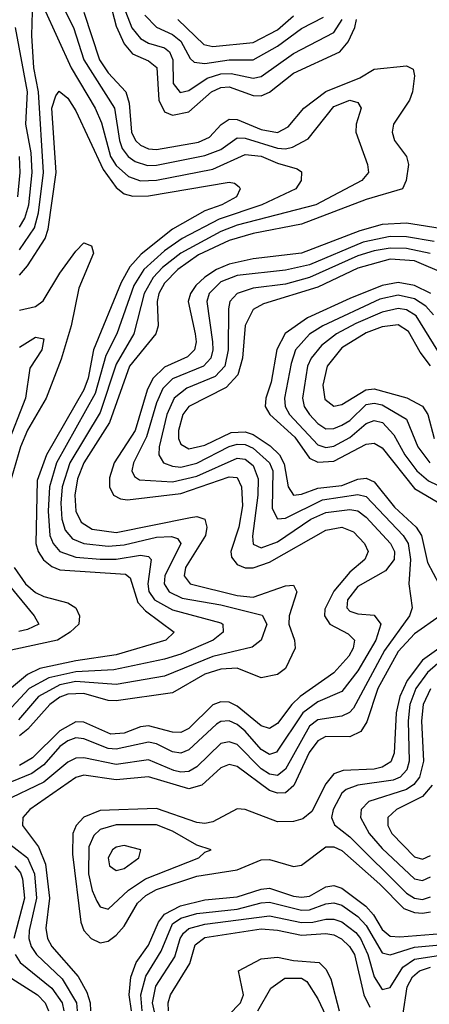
# Model space of a CAD drawing. Header units: inches. Extents: x 990535 to 1117859, y 769386 to 892122.
# Tile 871 of 1056: x 1053490 to 1054507, y 884627 to 887069. Entities that reach past the tile are written whole.
import ezdxf

# ---------------------------------------------------------------- set-up
doc = ezdxf.new("R2010")
doc.units = ezdxf.units.IN
doc.header["$MEASUREMENT"] = 0
doc.layers.add('B0858', color=7, linetype='Continuous')

msp = doc.modelspace()

# ---------------------------------------------------------------- linework, layer by layer
at = {"layer": 'B0858', "color": 5}
for points, elevation in [([(1053705.9, 887145.9), (1053730, 887053.7), (1053749.5, 887009.5), (1053770, 886984.7), (1053810, 886966.9), (1053830.5, 886950.5), (1053835.4, 886870), (1053850, 886840.9), (1053870, 886832.4), (1053910, 886840.9), (1053966.4, 886890), (1053990, 886901.4), (1054010, 886902.8), (1054070, 886881.6), (1054090, 886880.8), (1054110, 886889.3), (1054170, 886936.9), (1054284.6, 886990), (1054305.9, 887014.1), (1054322.3, 887050), (1054326.6, 887070)], 3420), ([(1053583.8, 887130), (1053623.8, 887050), (1053649.2, 886970), (1053725.7, 886850), (1053737.9, 886770), (1053744.9, 886750), (1053759.6, 886730), (1053777.3, 886717.3), (1053807.7, 886707.7), (1053830, 886708.2), (1053950, 886732.3), (1053990, 886747.1), (1054030, 886776.3), (1054050, 886775.6), (1054130, 886750.6), (1054150, 886748.7), (1054167.1, 886752.9), (1054206.1, 886773.9), (1054270, 886854.2), (1054310, 886870.1), (1054330, 886864), (1054338, 886850), (1054325.3, 886810), (1054324.4, 886790), (1054354, 886710), (1054355.9, 886690), (1054339.5, 886670), (1054225.6, 886610), (1054030, 886559.4), (1053990, 886543.7), (1053890.2, 886489.8), (1053845.2, 886454.8), (1053821.7, 886430), (1053799.6, 886390), (1053774, 886290), (1053730, 886214.5), (1053690, 886094.7), (1053615, 885970), (1053596, 885910), (1053592.2, 885870), (1053594.7, 885830), (1053602.9, 885802.9), (1053621.6, 885781.6), (1053650, 885770), (1053710, 885762.8), (1053750, 885766.3), (1053830, 885785.6), (1053867.5, 885787.5), (1053881.8, 885781.8), (1053890.7, 885770), (1053850.7, 885690), (1053849.2, 885670), (1053861, 885650), (1053894, 885634), (1053990, 885618), (1054091.9, 885591.9), (1054104, 885570), (1054089.7, 885530.3), (1054067.1, 885512.9), (1053970, 885489.4), (1053850, 885441), (1053730, 885419.9), (1053630, 885427.1), (1053590, 885418.8), (1053537.1, 885390), (1053487.6, 885332.4)], 3360), ([(1053550, 887099), (1053618, 886950), (1053677.5, 886850), (1053693.4, 886813.4), (1053716, 886730), (1053730, 886707.7), (1053760.7, 886680.7), (1053790, 886669.8), (1053830, 886671.5), (1053970, 886698.3), (1054050, 886734.9), (1054090, 886730.6), (1054130, 886713), (1054179.1, 886699.1), (1054190, 886691.6), (1054189.2, 886670), (1054176.1, 886650), (1054091.5, 886610), (1053985.8, 886574.2), (1053893.7, 886526.3), (1053850, 886496.2), (1053798.2, 886450), (1053773.3, 886410), (1053731.5, 886290), (1053703.8, 886236.2), (1053678, 886142), (1053581.8, 885970), (1053564.2, 885910), (1053561, 885850), (1053565.1, 885790), (1053573.1, 885770), (1053590, 885750.1), (1053630, 885736), (1053690, 885730.7), (1053730, 885731.3), (1053790, 885740.8), (1053810, 885737.4), (1053816.7, 885730), (1053808.6, 885670), (1053810.9, 885650.9), (1053825, 885630), (1053870, 885605.4), (1053990, 885572.7), (1053994.8, 885570), (1053995.1, 885550), (1053970.2, 885529.8), (1053890, 885495), (1053850, 885482.6), (1053724, 885456), (1053630, 885451.8), (1053563.1, 885436.9), (1053514.2, 885410), (1053470, 885363.1)], 3340), ([(1053490, 886498.3), (1053527.4, 886552.6), (1053537.5, 886590), (1053549.8, 886690), (1053537.1, 886890), (1053525.6, 886950), (1053520.7, 887030), (1053521.8, 887090)], 3340), ([(1053650, 887088.3), (1053688.5, 886970), (1053710, 886937.2), (1053753.5, 886890), (1053762.3, 886862.3), (1053767.8, 886790), (1053777.7, 886770), (1053790, 886757.7), (1053810, 886748.6), (1053830, 886747.3), (1053934.1, 886765.9), (1053961.8, 886778.2), (1053990.6, 886809.4), (1054010, 886822.8), (1054030, 886822.1), (1054090, 886797), (1054130.2, 886789.9), (1054156.6, 886803.4), (1054195.8, 886850), (1054250, 886891.6), (1054334.7, 886925.3), (1054370, 886946.8), (1054450, 886955), (1054467, 886947), (1054470.5, 886930), (1054465.6, 886890), (1054457.8, 886870), (1054418.2, 886810), (1054415, 886790), (1054420.8, 886770), (1054450.4, 886730), (1054455.7, 886710), (1054449.2, 886670), (1054440.1, 886650), (1054350, 886623.1), (1054190, 886562.4), (1054070, 886538.6), (1054010, 886521.8), (1053934.3, 886485.7), (1053882.7, 886450), (1053850, 886415.8), (1053836, 886390), (1053831.2, 886370), (1053834.2, 886310), (1053828.3, 886290), (1053763.3, 886210), (1053713.6, 886070), (1053649.3, 885970), (1053633.5, 885930), (1053627.5, 885890), (1053629.9, 885849.9), (1053643.1, 885823.1), (1053670, 885805.6), (1053730, 885797.1), (1053914.2, 885834.2), (1053930, 885836.5), (1053950, 885830.1), (1053954.6, 885810), (1053951.7, 885790), (1053901.8, 885710), (1053898.3, 885690), (1053913.3, 885670), (1054030, 885640.6), (1054070, 885636.3), (1054150, 885664.8), (1054170, 885666.3), (1054177.9, 885650), (1054158.8, 885590), (1054158.2, 885570), (1054172.7, 885530), (1054173.7, 885510), (1054150, 885459.6), (1054130, 885444.5), (1054090, 885436.8), (1054030, 885460.4), (1053990, 885458.3), (1053950, 885445.3), (1053870, 885399.6), (1053730, 885379.3), (1053710, 885379.9), (1053650, 885397.8), (1053610, 885396.3), (1053590, 885388.3), (1053565.2, 885370), (1053510.9, 885309.1), (1053490, 885292.4)], 3380), ([(1053753.3, 887090), (1053769.1, 887049.1), (1053790, 887022.5), (1053810, 887011.4), (1053850, 886999.4), (1053861.8, 886990), (1053870.4, 886970), (1053870.9, 886910.9), (1053888.9, 886888.9), (1053910, 886893.8), (1053956.1, 886923.9), (1053990, 886935), (1054015.6, 886935.6), (1054070, 886924.7), (1054090, 886928.6), (1054170, 886985.1), (1054270, 887037.4), (1054290.5, 887070)], 3440), ([(1053800.7, 887080.7), (1053830, 887050.7), (1053870, 887032.8), (1053890, 887016), (1053913.3, 886973.3), (1053923.7, 886963.7), (1053950, 886960.8), (1054010, 886969.9), (1054070, 886969.4), (1054130, 887003.7), (1054190, 887047.6), (1054244.2, 887075.8)], 3460), ([(1053882.6, 887070), (1053947.8, 887007.8), (1053970, 887002.7), (1054070, 887013.1), (1054130, 887044.4), (1054170, 887079.2)], 3480), ([(1053490, 886554.8), (1053502.9, 886577.1), (1053513.2, 886610), (1053521.3, 886690), (1053518.7, 886738.7), (1053505.7, 886810), (1053509.4, 886890), (1053480.3, 887050)], 3360), ([(1053490, 886435.2), (1053510, 886458.5), (1053553.3, 886526.7), (1053561.3, 886550), (1053580.9, 886690), (1053570.2, 886849.8), (1053579.8, 886880.2), (1053588.2, 886891.8), (1053610, 886875), (1053630, 886843.6), (1053697.9, 886697.9), (1053730, 886652.7), (1053750, 886637.3), (1053771.6, 886631.6), (1053810, 886632.4), (1054010, 886666.2), (1054023.7, 886663.7), (1054035, 886655), (1054037.7, 886650), (1054028.7, 886630), (1053991.8, 886610), (1053950, 886595.1), (1053870, 886549.8), (1053792.2, 886487.8), (1053763.4, 886456.6), (1053742.5, 886417.5), (1053673.6, 886250), (1053660.3, 886179.7), (1053650, 886151.1), (1053556.6, 885990), (1053533.9, 885926.1), (1053530.2, 885770.2), (1053536.2, 885750), (1053549.5, 885729.5), (1053570, 885712.4), (1053590, 885704.5), (1053753.4, 885693.4), (1053764.5, 885684.5), (1053783.5, 885623.5), (1053802.9, 885602.9), (1053873.8, 885550), (1053853, 885530), (1053730, 885493.3), (1053630, 885478.6), (1053540.4, 885459.6), (1053510, 885444.4), (1053470, 885412)], 3320), ([(1053486.1, 886630), (1053491.4, 886690), (1053489.8, 886730)], 3380), ([(1054550, 886548.7), (1054450, 886564.4), (1054390, 886561), (1054334.6, 886545.4), (1054190, 886490.1), (1054070, 886476.1), (1054010, 886463.2), (1053978.8, 886450), (1053950, 886430.7), (1053927.7, 886410), (1053914, 886390), (1053908.6, 886370), (1053926.3, 886290), (1053928.7, 886270), (1053924.4, 886250), (1053907, 886233), (1053850, 886206.9), (1053821.1, 886178.9), (1053806.9, 886150), (1053776.9, 886050), (1053724.6, 885970), (1053713, 885933), (1053713.5, 885910), (1053723.2, 885890), (1053740.7, 885880.7), (1053758.3, 885878.4), (1053890, 885893.8), (1054010, 885935.5), (1054030, 885933.7), (1054041.2, 885910), (1054043.6, 885863.6), (1054034.6, 885810), (1054014.6, 885750), (1054015.7, 885735.7), (1054030, 885717.4), (1054050, 885709.6), (1054070, 885709.5), (1054110, 885723.3), (1054250, 885803.3), (1054290, 885810.5), (1054319, 885799), (1054346.1, 885770), (1054355.3, 885750), (1054346.9, 885730), (1054310, 885698.6), (1054270, 885651.3), (1054247.3, 885607.3), (1054246.8, 885590), (1054260.4, 885570), (1054305.5, 885545.5), (1054321.3, 885530), (1054318.3, 885510), (1054307.5, 885490), (1054270, 885449.3), (1054186.6, 885390), (1054165.6, 885370), (1054130, 885323), (1054110, 885310.6), (1054090, 885317.1), (1054030, 885366.4), (1054010, 885376.4), (1053990, 885377.2), (1053970, 885369.2), (1053910, 885311.1), (1053890, 885301.1), (1053870, 885301.5), (1053810, 885317.2), (1053790, 885314.7), (1053750, 885299.1), (1053716.7, 885296.7), (1053650, 885326.9), (1053630, 885327.5), (1053590, 885304.8), (1053522, 885238), (1053490, 885219.4)], 3420), ([(1054519.3, 886519.3), (1054450, 886531), (1054410, 886531.5), (1054342.9, 886517.1), (1054210, 886461), (1054150, 886447.9), (1054030, 886434.9), (1053990, 886418.8), (1053960.3, 886390), (1053954.7, 886370), (1053969.3, 886270), (1053970, 886250), (1053964.7, 886230), (1053946.2, 886210), (1053870, 886178.3), (1053845.8, 886154.2), (1053830, 886118.9), (1053805.4, 886034.6), (1053773.1, 885970), (1053768.4, 885950), (1053775.7, 885935.7), (1053787.6, 885927.6), (1053870, 885922.7), (1053930, 885936.9), (1054030, 885981.9), (1054050, 885979.2), (1054070, 885963), (1054082.3, 885930), (1054081.8, 885890), (1054067.9, 885787.9), (1054070, 885768), (1054090, 885759.2), (1054130, 885774), (1054213.3, 885830), (1054250, 885846.4), (1054310, 885854.4), (1054330, 885850.7), (1054350, 885835.1), (1054411, 885770), (1054420.3, 885750), (1054419.4, 885730), (1054398.3, 885701.7), (1054330, 885663.5), (1054304.1, 885630), (1054302.2, 885610), (1054310, 885601.6), (1054330, 885595.4), (1054370, 885592), (1054386.7, 885570), (1054374, 885530), (1054330, 885453.5), (1054290, 885402.7), (1054230, 885377.2), (1054192.9, 885350), (1054128.1, 885251.9), (1054110, 885246.4), (1054090, 885258.8), (1054050, 885304.6), (1054030, 885320.8), (1054010, 885329.5), (1053990, 885328.3), (1053978.7, 885321.3), (1053910, 885257.9), (1053890, 885249.7), (1053870, 885252.7), (1053830, 885273.1), (1053810, 885277.1), (1053730, 885259.5), (1053710, 885261.1), (1053650, 885285.2), (1053630, 885287.6), (1053610, 885280.4), (1053590, 885266.2), (1053550, 885220.7), (1053520.5, 885199.5), (1053470, 885178.9)], 3440), ([(1054508.9, 886488.9), (1054450, 886502), (1054410, 886502.7), (1054370, 886496.2), (1054330, 886483.3), (1054210, 886429.5), (1054150, 886413.6), (1054070, 886403.1), (1054030.1, 886390), (1054012.3, 886370), (1054008.3, 886351.7), (1054007.8, 886250), (1053999.5, 886210), (1053975.8, 886184.2), (1053904.9, 886155.1), (1053873.6, 886130), (1053855.2, 886090), (1053836.5, 886010), (1053835.6, 885990), (1053847.3, 885970), (1053870, 885961.3), (1053890, 885959.6), (1053930, 885968.9), (1054010, 886010.2), (1054030, 886016.2), (1054050, 886015.1), (1054070, 886006.2), (1054110, 885970.1), (1054118.5, 885950), (1054117, 885857), (1054130, 885831), (1054150, 885833), (1054242, 885878), (1054330, 885891), (1054350, 885886.1), (1054442, 885790), (1054454.8, 885770), (1054460.6, 885730), (1054456, 885670), (1054464.2, 885610), (1054457.8, 885590), (1054395.6, 885504.4), (1054318.5, 885361.5), (1054309.2, 885350.8), (1054290, 885341.2), (1054230, 885332.7), (1054210, 885316.8), (1054150, 885209.9), (1054130, 885194.2), (1054110, 885197.3), (1054090, 885210.4), (1054030, 885271), (1054010, 885278.1), (1053990, 885273.3), (1053930, 885215.8), (1053910, 885203.9), (1053890, 885202.2), (1053873.1, 885206.9), (1053810, 885232.8), (1053730, 885221.4), (1053650, 885238), (1053630, 885237), (1053610, 885227.6), (1053550, 885177.8), (1053450.3, 885129.7)], 3460), ([(1053490, 886348.9), (1053530, 886357.9), (1053548.5, 886371.5), (1053590, 886440.8), (1053630, 886495), (1053650, 886516.1), (1053668.4, 886508.4), (1053673.7, 886490), (1053637, 886403), (1053617.8, 886310), (1053593.2, 886226.8), (1053556.4, 886130), (1053510, 886050.7), (1053492.2, 886010), (1053469.3, 885930)], 3280), ([(1054550, 886437.6), (1054470, 886471.1), (1054410, 886475.2), (1054330, 886453.1), (1054230, 886406), (1054095.6, 886364.4), (1054069.9, 886350.1), (1054049.7, 886310.3), (1054043.7, 886230), (1054032.1, 886187.9), (1054002.8, 886157.2), (1053910, 886109.6), (1053895.7, 886090), (1053884.8, 886050), (1053884.9, 886030), (1053890, 886016.3), (1053910, 886005), (1053950, 886014), (1054015.2, 886044.8), (1054050, 886047.2), (1054070, 886040.5), (1054111.8, 886011.8), (1054134.9, 885990), (1054147.1, 885967.1), (1054156.8, 885910), (1054170, 885890.1), (1054190, 885892.3), (1054230, 885907.1), (1054290, 885914.1), (1054330, 885929.8), (1054350, 885931.8), (1054370, 885922.6), (1054420.3, 885860.3), (1054474.2, 885810), (1054487.3, 885790), (1054502.5, 885722.5), (1054530.9, 885670)], 3480), ([(1054510.8, 886390), (1054470, 886409.6), (1054430, 886417), (1054390, 886410.3), (1054310, 886377.6), (1054205, 886330), (1054149, 886291), (1054128.8, 886251.2), (1054114.6, 886170), (1054100.9, 886130), (1054099.8, 886110), (1054111.3, 886090), (1054173.6, 886033.6), (1054210, 885981.3), (1054230, 885972), (1054270, 885974), (1054350, 886016), (1054370, 886018.8), (1054390, 886007.2), (1054470, 885906.6), (1054531, 885871)], 3520), ([(1054517, 886337), (1054498.6, 886358.6), (1054470, 886376.6), (1054430, 886385.6), (1054384.4, 886375.6), (1054242.5, 886310), (1054210, 886289.4), (1054174.7, 886250), (1054163.8, 886216.2), (1054147.6, 886130), (1054149.1, 886110), (1054160.2, 886090), (1054230, 886014.9), (1054250, 886008.1), (1054270, 886011.7), (1054310, 886033.1), (1054350, 886067.9), (1054370, 886074.9), (1054390.9, 886070), (1054419.3, 886039.3), (1054446.4, 885990), (1054476.4, 885950), (1054505.2, 885925.2), (1054550, 885904)], 3540), ([(1054527.8, 886247.8), (1054474.3, 886334.3), (1054450, 886349.3), (1054430, 886353), (1054390, 886343.8), (1054324.5, 886315.5), (1054277, 886290), (1054239.2, 886260.8), (1054213.8, 886230), (1054204.9, 886210), (1054192.6, 886130), (1054196.7, 886110), (1054209.3, 886090), (1054230, 886067.6), (1054250, 886054.5), (1054270, 886054.8), (1054290, 886063), (1054310, 886074.9), (1054350, 886114.8), (1054370, 886118.3), (1054390, 886113.9), (1054450, 886078.4), (1054478.8, 886010), (1054507.9, 885970)], 3560), ([(1054510, 886210.8), (1054484.6, 886244.6), (1054455.6, 886295.6), (1054430, 886312), (1054390, 886307.2), (1054350, 886292.2), (1054290, 886255.3), (1054253.3, 886210), (1054242.9, 886162.9), (1054247.8, 886127.8), (1054270, 886110.5), (1054290, 886114.4), (1054349.3, 886150.7), (1054370, 886153.6), (1054451, 886131), (1054490.3, 886110.3), (1054503.3, 886090), (1054519.4, 886030)], 3580), ([(1053490, 886256.8), (1053530, 886281.6), (1053550, 886277.6), (1053545.6, 886250), (1053515.5, 886204.5), (1053505.2, 886130), (1053457.9, 886010)], 3260), ([(1053476.6, 885710), (1053505.2, 885670), (1053530, 885648.4), (1053550, 885638), (1053610, 885622.2), (1053630.1, 885610.1), (1053638.9, 885590), (1053637.2, 885570), (1053615.7, 885550), (1053583.9, 885530), (1053450, 885500.7)], 3280), ([(1053464.8, 885664.8), (1053526.2, 885590), (1053537.6, 885570), (1053510, 885556.4), (1053488.2, 885551.8)], 3260), ([(1054533.9, 885590), (1054470, 885545.9), (1054430, 885501.5), (1054379.4, 885410), (1054352.3, 885327.7), (1054336.7, 885303.3), (1054310, 885290.2), (1054250, 885290.7), (1054230, 885280.4), (1054208.7, 885251.3), (1054170.9, 885169.1), (1054150, 885151.4), (1054130, 885150.6), (1054110, 885157.4), (1054030, 885216.9), (1054010, 885221.5), (1053990, 885213.1), (1053942.7, 885170), (1053910, 885161.2), (1053810, 885190.6), (1053730, 885183.8), (1053650, 885194.8), (1053630, 885189.4), (1053515.9, 885110), (1053498.3, 885090), (1053497.2, 885070), (1053537.1, 885017.1), (1053554.4, 884974.4), (1053564, 884890), (1053555.2, 884815.2), (1053559.3, 884790), (1053570.6, 884770), (1053635.9, 884695.9), (1053656.7, 884656.7), (1053665.3, 884630), (1053666.1, 884610)], 3480), ([(1054530.5, 885509.5), (1054490, 885480.6), (1054452, 885430), (1054434, 885390), (1054424.8, 885350), (1054419.4, 885250), (1054411.7, 885228.3), (1054390, 885214.6), (1054370.2, 885210), (1054293.3, 885206.7), (1054270, 885198.6), (1054250, 885173.5), (1054215.3, 885104.7), (1054192.9, 885087.1), (1054170, 885079.9), (1054130, 885079.3), (1054050, 885109.7), (1054030, 885111.3), (1053970, 885079.3), (1053950, 885075.3), (1053930, 885077.4), (1053830, 885112.6), (1053690, 885107.6), (1053650, 885091.1), (1053630.4, 885070), (1053622.2, 885050), (1053621.2, 884998.8), (1053642, 884830), (1053649.9, 884809.9), (1053667.5, 884790), (1053690, 884779.1), (1053710, 884783.2), (1053730, 884798), (1053750, 884820.8), (1053782.7, 884877.3), (1053803.5, 884896.4), (1053830, 884911.7), (1053930, 884944.2), (1054030, 884959.8), (1054090, 884985), (1054110, 884985.8), (1054170, 884968.8), (1054190, 884971.9), (1054250, 885017.5), (1054270, 885017.3), (1054290, 885008.5), (1054384.4, 884924.4), (1054444, 884864), (1054470, 884854.3), (1054490, 884853), (1054510, 884856.2)], 3520), ([(1054527.9, 885472.1), (1054502.7, 885450), (1054473.5, 885410), (1054458.4, 885370), (1054454.5, 885330), (1054457.3, 885230), (1054451.6, 885208.4), (1054434.4, 885190), (1054417, 885183), (1054329.5, 885170.5), (1054300.8, 885159.2), (1054289.5, 885150), (1054268.2, 885110), (1054264.6, 885090), (1054271.7, 885071.7), (1054310, 885041.8), (1054450, 884902.6), (1054470, 884889.7), (1054490, 884886.9), (1054510, 884893.1)], 3540), ([(1054510, 885408.9), (1054492.1, 885370), (1054488, 885330), (1054492.8, 885230), (1054482.7, 885190), (1054468.2, 885171.8), (1054450, 885159.8), (1054357.2, 885130), (1054337.6, 885110), (1054336.2, 885090), (1054357.4, 885050), (1054390, 885013.1), (1054470, 884938.1), (1054490, 884933.7), (1054510, 884943.2)], 3560), ([(1054513.7, 885170), (1054490, 885142.4), (1054425.2, 885110), (1054404.3, 885090), (1054403.7, 885070), (1054414.1, 885050), (1054470, 884992.6), (1054490, 884987), (1054510, 884995.5)], 3580), ([(1053458.5, 885030), (1053509.6, 884989.6), (1053527.1, 884950), (1053532.4, 884890), (1053513.6, 884810), (1053512.9, 884790), (1053518.5, 884770), (1053531.8, 884750), (1053596, 884690), (1053631.2, 884630), (1053633.3, 884610)], 3460), ([(1053478.2, 884970), (1053492.4, 884952.4), (1053497.6, 884937.6), (1053502.5, 884890), (1053475.7, 884790)], 3440), ([(1053767.6, 884610), (1053762.4, 884650), (1053766.2, 884693.8), (1053779.6, 884730), (1053810, 884773.5), (1053834.8, 884830), (1053850.1, 884849.9), (1053889.3, 884870.7), (1053950, 884885.9), (1054030, 884893.2), (1054090, 884912.5), (1054110, 884914.8), (1054170, 884894.6), (1054190, 884892.2), (1054210, 884895.1), (1054250, 884918.3), (1054270, 884921.1), (1054290, 884915.1), (1054349.3, 884870), (1054368.3, 884848.3), (1054390, 884812.3), (1054410, 884795.5), (1054433.6, 884793.6), (1054537.5, 884802.5)], 3480), ([(1053794.4, 884610), (1053791.4, 884650), (1053803.4, 884696.6), (1053841.3, 884758.7), (1053870, 884826.1), (1053890, 884840.3), (1053930, 884851.7), (1054030, 884863), (1054090, 884878.4), (1054110, 884879.9), (1054190, 884859.8), (1054210, 884860.8), (1054250, 884875.8), (1054270, 884878.3), (1054290, 884872.5), (1054330, 884844.2), (1054350, 884821.8), (1054390, 884753.9), (1054410, 884748.9), (1054470, 884768.7), (1054570, 884777.5)], 3460), ([(1053829.4, 884590), (1053820.3, 884630), (1053828.5, 884671.5), (1053875.4, 884744.6), (1053888.5, 884790), (1053896.6, 884803.4), (1053910, 884814.5), (1053950, 884825.5), (1054110, 884846.3), (1054190, 884829.4), (1054218, 884830), (1054250, 884837.7), (1054270, 884837.7), (1054290, 884831.1), (1054324.5, 884804.5), (1054336.1, 884790), (1054354.2, 884750), (1054370, 884695), (1054390, 884663.1), (1054410, 884668.4), (1054441.1, 884718.9), (1054470, 884738.4), (1054530, 884747.9)], 3440), ([(1053860, 884610), (1053858.5, 884630), (1053864.4, 884650), (1053912.3, 884727.7), (1053925.9, 884774.1), (1053950, 884792.3), (1054090, 884813.6), (1054130, 884810.8), (1054190, 884798.3), (1054250, 884802.3), (1054270, 884799.1), (1054288.9, 884788.9), (1054309.2, 884770), (1054321.3, 884750), (1054344.1, 884650), (1054359.7, 884619.7)], 3420), ([(1053479.2, 884750), (1053491.3, 884730), (1053570, 884666.7), (1053595.9, 884630), (1053599.9, 884610)], 3440), ([(1053979.4, 884570), (1054038.6, 884630), (1054046.1, 884650), (1054033.4, 884710), (1054090, 884739.5), (1054130, 884743.9), (1054170, 884735.1), (1054233.4, 884730), (1054250, 884713.4), (1054262.2, 884690), (1054283.4, 884610)], 3380), ([(1054441.3, 884598.7), (1054452.4, 884670), (1054465, 884695.1), (1054482.8, 884710), (1054510, 884718.7)], 3420), ([(1053470.7, 884690.7), (1053534.3, 884650), (1053553.4, 884630), (1053561.6, 884610)], 3420), ([(1054081.8, 884610), (1054113.4, 884666.6), (1054148.3, 884691.7), (1054190, 884691.5), (1054202.8, 884682.8), (1054230, 884640.1), (1054263.2, 884570)], 3360)]:
    msp.add_lwpolyline(points, dxfattribs=dict(at, elevation=elevation))
for points, elevation in [([(1053730, 885071.5), (1053690, 885060.1), (1053674.4, 885045.6), (1053662.4, 885017.6), (1053661.2, 884950), (1053670, 884908.6), (1053682.1, 884882.1), (1053690, 884868.2), (1053710, 884862.4), (1053760.8, 884910), (1053802.3, 884937.7), (1053934.8, 884990), (1053950, 885004.4), (1053966, 885010), (1053930, 885021.3), (1053870, 885056.1), (1053830, 885071.5)], 3540), ([(1053750, 885020.8), (1053730, 885016.7), (1053720.4, 885010), (1053709.7, 884990), (1053713.2, 884970), (1053730, 884958.2), (1053750, 884963.4), (1053786.1, 884990), (1053790.8, 885010)], 3560)]:
    msp.add_lwpolyline(points, close=True, dxfattribs=dict(at, elevation=elevation))

doc.saveas('drawing.dxf')
